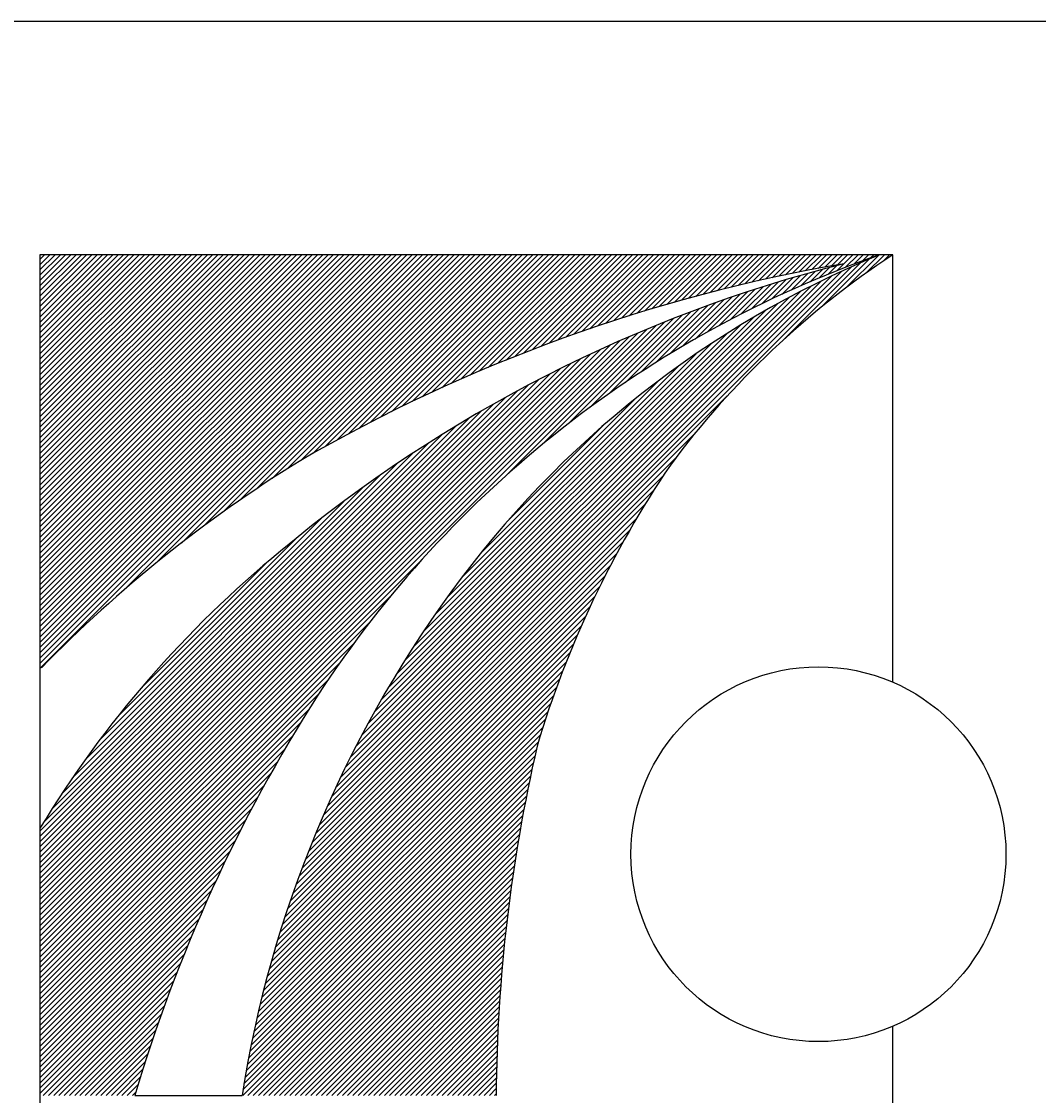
# Model space of a CAD drawing. Extents: x -5299 to 22597, y -19549 to -1808.
# Drawn here: x 12026.15 to 12056.98, y -4775.62 to -4743.05 of the extents above; entities that cross this region are included whole.
import ezdxf

# ---------------------------------------------------------------- set-up
doc = ezdxf.new("R2010")
doc.units = 0
doc.layers.add('Level 1', color=7, linetype='Continuous')

msp = doc.modelspace()

# ---------------------------------------------------------------- linework, layer by layer
at = {"layer": 'Level 1'}
for p, q in [((12099.725, -4743.049), (11980.097, -4743.049)), ((12052.567, -4750.124), (12026.711, -4750.124)), ((12026.711, -4750.124), (12026.711, -4762.692)), ((12026.711, -4750.266), (12026.853, -4750.124)), ((12026.711, -4750.425), (12027.012, -4750.124)), ((12026.711, -4750.584), (12027.171, -4750.124)), ((12026.711, -4750.743), (12027.33, -4750.124)), ((12026.711, -4750.903), (12027.489, -4750.124)), ((12026.711, -4751.062), (12027.648, -4750.124)), ((12026.711, -4751.221), (12027.808, -4750.124)), ((12026.711, -4751.38), (12027.967, -4750.124)), ((12026.711, -4751.539), (12028.126, -4750.124)), ((12026.711, -4751.698), (12028.285, -4750.124)), ((12026.711, -4751.857), (12028.444, -4750.124)), ((12026.711, -4752.016), (12028.603, -4750.124)), ((12026.711, -4752.175), (12028.762, -4750.124)), ((12026.711, -4752.334), (12028.921, -4750.124)), ((12026.711, -4752.494), (12029.08, -4750.124)), ((12026.711, -4752.653), (12029.239, -4750.124)), ((12026.711, -4752.812), (12029.399, -4750.124)), ((12026.711, -4752.971), (12029.558, -4750.124)), ((12026.711, -4753.13), (12029.717, -4750.124)), ((12026.711, -4753.289), (12029.876, -4750.124)), ((12026.711, -4753.448), (12030.035, -4750.124)), ((12026.711, -4753.607), (12030.194, -4750.124)), ((12026.711, -4753.766), (12030.353, -4750.124)), ((12026.711, -4753.925), (12030.512, -4750.124)), ((12026.711, -4754.085), (12030.671, -4750.124)), ((12026.711, -4754.244), (12030.83, -4750.124)), ((12026.711, -4754.403), (12030.99, -4750.124)), ((12026.711, -4754.562), (12031.149, -4750.124)), ((12026.711, -4754.721), (12031.308, -4750.124)), ((12026.711, -4754.88), (12031.467, -4750.124)), ((12026.711, -4755.039), (12031.626, -4750.124)), ((12026.711, -4755.198), (12031.785, -4750.124)), ((12026.711, -4755.357), (12031.944, -4750.124)), ((12026.711, -4755.516), (12032.103, -4750.124)), ((12026.711, -4755.676), (12032.262, -4750.124)), ((12026.711, -4755.835), (12032.421, -4750.124)), ((12026.711, -4755.994), (12032.581, -4750.124)), ((12026.711, -4756.153), (12032.74, -4750.124)), ((12026.711, -4756.312), (12032.899, -4750.124)), ((12026.711, -4756.471), (12033.058, -4750.124)), ((12026.711, -4756.63), (12033.217, -4750.124)), ((12026.711, -4756.789), (12033.376, -4750.124)), ((12026.711, -4756.948), (12033.535, -4750.124)), ((12026.711, -4757.107), (12033.694, -4750.124)), ((12026.711, -4757.267), (12033.853, -4750.124)), ((12026.711, -4757.426), (12034.012, -4750.124)), ((12026.711, -4757.585), (12034.172, -4750.124)), ((12026.711, -4757.744), (12034.331, -4750.124)), ((12026.711, -4757.903), (12034.49, -4750.124)), ((12026.711, -4758.062), (12034.649, -4750.124)), ((12026.711, -4758.221), (12034.808, -4750.124)), ((12026.711, -4758.38), (12034.967, -4750.124)), ((12026.711, -4758.539), (12035.126, -4750.124)), ((12026.711, -4758.698), (12035.285, -4750.124)), ((12026.711, -4758.858), (12035.444, -4750.124)), ((12026.711, -4759.017), (12035.603, -4750.124)), ((12026.711, -4759.176), (12035.763, -4750.124)), ((12026.711, -4759.335), (12035.922, -4750.124)), ((12026.711, -4759.494), (12036.081, -4750.124)), ((12026.711, -4759.653), (12036.24, -4750.124)), ((12026.711, -4759.812), (12036.399, -4750.124)), ((12026.711, -4759.971), (12036.558, -4750.124)), ((12026.711, -4760.13), (12036.717, -4750.124)), ((12026.711, -4760.289), (12036.876, -4750.124)), ((12026.711, -4760.449), (12037.035, -4750.124)), ((12026.711, -4760.608), (12037.194, -4750.124)), ((12026.711, -4760.767), (12037.354, -4750.124)), ((12026.711, -4760.926), (12037.513, -4750.124)), ((12026.711, -4761.085), (12037.672, -4750.124)), ((12026.711, -4761.244), (12037.831, -4750.124)), ((12026.711, -4761.403), (12037.99, -4750.124)), ((12026.711, -4761.562), (12038.149, -4750.124)), ((12026.711, -4761.721), (12038.308, -4750.124)), ((12026.711, -4761.88), (12038.467, -4750.124)), ((12026.711, -4762.04), (12038.626, -4750.124)), ((12026.711, -4762.199), (12038.785, -4750.124)), ((12026.711, -4762.358), (12038.945, -4750.124)), ((12026.711, -4762.517), (12039.104, -4750.124)), ((12026.711, -4762.676), (12039.263, -4750.124)), ((12029.229, -4760.317), (12039.422, -4750.124)), ((12030.225, -4759.479), (12039.581, -4750.124)), ((12030.997, -4758.867), (12039.74, -4750.124)), ((12031.656, -4758.367), (12039.899, -4750.124)), ((12032.246, -4757.936), (12040.058, -4750.124)), ((12032.784, -4757.557), (12040.217, -4750.124)), ((12033.283, -4757.217), (12040.376, -4750.124)), ((12033.751, -4756.909), (12040.535, -4750.124)), ((12034.194, -4756.625), (12040.695, -4750.124)), ((12034.615, -4756.363), (12040.854, -4750.124)), ((12034.986, -4756.151), (12041.013, -4750.124)), ((12035.349, -4755.947), (12041.172, -4750.124)), ((12035.706, -4755.749), (12041.331, -4750.124)), ((12036.05, -4755.564), (12041.49, -4750.124)), ((12036.391, -4755.382), (12041.649, -4750.124)), ((12036.722, -4755.21), (12041.808, -4750.124)), ((12037.048, -4755.043), (12041.967, -4750.124)), ((12037.368, -4754.883), (12042.126, -4750.124)), ((12037.682, -4754.728), (12042.286, -4750.124)), ((12037.991, -4754.578), (12042.445, -4750.124)), ((12038.294, -4754.433), (12042.604, -4750.124)), ((12038.594, -4754.293), (12042.763, -4750.124)), ((12038.889, -4754.157), (12042.922, -4750.124)), ((12039.179, -4754.026), (12043.081, -4750.124)), ((12039.466, -4753.898), (12043.24, -4750.124)), ((12039.748, -4753.775), (12043.399, -4750.124)), ((12040.028, -4753.654), (12043.558, -4750.124)), ((12040.303, -4753.539), (12043.717, -4750.124)), ((12040.577, -4753.424), (12043.877, -4750.124)), ((12040.844, -4753.316), (12044.036, -4750.124)), ((12041.111, -4753.207), (12044.195, -4750.124)), ((12041.373, -4753.104), (12044.354, -4750.124)), ((12041.634, -4753.003), (12044.513, -4750.124)), ((12041.892, -4752.904), (12044.672, -4750.124)), ((12042.146, -4752.809), (12044.831, -4750.124)), ((12042.4, -4752.714), (12044.99, -4750.124)), ((12042.649, -4752.625), (12045.149, -4750.124)), ((12042.897, -4752.536), (12045.308, -4750.124)), ((12043.143, -4752.449), (12045.468, -4750.124)), ((12043.385, -4752.366), (12045.627, -4750.124)), ((12043.627, -4752.282), (12045.786, -4750.124)), ((12043.866, -4752.203), (12045.945, -4750.124)), ((12044.102, -4752.125), (12046.104, -4750.124)), ((12044.339, -4752.048), (12046.263, -4750.124)), ((12044.571, -4751.975), (12046.422, -4750.124)), ((12044.803, -4751.903), (12046.581, -4750.124)), ((12045.033, -4751.832), (12046.74, -4750.124)), ((12045.26, -4751.764), (12046.899, -4750.124)), ((12045.487, -4751.696), (12047.059, -4750.124)), ((12045.711, -4751.631), (12047.218, -4750.124)), ((12045.933, -4751.567), (12047.377, -4750.124)), ((12046.156, -4751.504), (12047.536, -4750.124)), ((12046.375, -4751.444), (12047.695, -4750.124)), ((12046.593, -4751.385), (12047.854, -4750.124)), ((12046.811, -4751.326), (12048.013, -4750.124)), ((12047.026, -4751.27), (12048.172, -4750.124)), ((12047.24, -4751.216), (12048.331, -4750.124)), ((12047.453, -4751.161), (12048.49, -4750.124)), ((12047.664, -4751.109), (12048.65, -4750.124)), ((12047.874, -4751.059), (12048.809, -4750.124)), ((12048.084, -4751.008), (12048.968, -4750.124)), ((12048.291, -4750.96), (12049.127, -4750.124)), ((12048.497, -4750.913), (12049.286, -4750.124)), ((12048.703, -4750.866), (12049.445, -4750.124)), ((12048.907, -4750.821), (12049.604, -4750.124)), ((12049.109, -4750.778), (12049.763, -4750.124)), ((12049.311, -4750.735), (12049.922, -4750.124)), ((12049.513, -4750.692), (12050.081, -4750.124)), ((12049.712, -4750.653), (12050.241, -4750.124)), ((12049.91, -4750.614), (12050.4, -4750.124)), ((12050.109, -4750.574), (12050.559, -4750.124)), ((12050.304, -4750.537), (12050.718, -4750.124)), ((12050.5, -4750.501), (12050.877, -4750.124)), ((12050.695, -4750.465), (12051.036, -4750.124)), ((12050.889, -4750.43), (12051.195, -4750.124)), ((12051.082, -4750.397), (12051.354, -4750.124)), ((12051.132, -4750.505), (12051.513, -4750.124)), ((12051.144, -4751.129), (12052.139, -4750.135)), ((12051.389, -4750.408), (12051.672, -4750.124)), ((12051.644, -4750.312), (12051.832, -4750.124)), ((12051.747, -4750.686), (12052.309, -4750.124)), ((12051.893, -4750.222), (12051.991, -4750.124)), ((12052.141, -4750.132), (12052.15, -4750.124)), ((12052.266, -4750.326), (12052.468, -4750.124)), ((12035.829, -4765.967), (12051.3, -4750.497)), ((12049.255, -4752.701), (12051.585, -4750.371)), ((12050.059, -4750.942), (12050.434, -4750.567)), ((12050.333, -4750.827), (12050.65, -4750.51)), ((12050.407, -4751.708), (12051.863, -4750.251)), ((12050.605, -4750.714), (12050.866, -4750.453)), ((12050.869, -4750.609), (12051.081, -4750.397)), ((12035.975, -4765.663), (12051.007, -4750.63)), ((12036.132, -4765.346), (12050.71, -4750.768)), ((12048.596, -4751.609), (12049.322, -4750.883)), ((12048.9, -4751.464), (12049.547, -4750.817)), ((12049.199, -4751.325), (12049.772, -4750.752)), ((12049.492, -4751.191), (12049.994, -4750.689)), ((12049.777, -4751.065), (12050.214, -4750.628)), ((12036.295, -4765.024), (12050.402, -4750.917)), ((12036.466, -4764.694), (12050.086, -4751.074)), ((12047.288, -4752.281), (12048.397, -4751.172)), ((12047.631, -4752.098), (12048.632, -4751.096)), ((12047.96, -4751.927), (12048.864, -4751.024)), ((12048.281, -4751.765), (12049.093, -4750.953)), ((12036.65, -4764.351), (12049.763, -4751.238)), ((12036.842, -4764), (12049.427, -4751.415)), ((12045.793, -4753.14), (12047.439, -4751.493)), ((12046.192, -4752.9), (12047.682, -4751.41)), ((12046.572, -4752.679), (12047.923, -4751.328)), ((12046.936, -4752.474), (12048.162, -4751.248)), ((12037.045, -4763.637), (12049.078, -4751.604)), ((12037.265, -4763.259), (12048.717, -4751.806)), ((12043.946, -4754.35), (12046.439, -4751.857)), ((12044.458, -4753.997), (12046.693, -4751.763)), ((12044.931, -4753.683), (12046.945, -4751.669)), ((12045.374, -4753.399), (12047.192, -4751.581)), ((12037.501, -4762.863), (12048.341, -4752.023)), ((12041.949, -4755.87), (12045.659, -4752.16)), ((12042.732, -4755.246), (12045.921, -4752.057)), ((12043.383, -4754.754), (12046.182, -4751.955)), ((12026.711, -4770.79), (12045.122, -4752.379)), ((12026.711, -4770.631), (12044.847, -4752.495)), ((12037.755, -4762.45), (12047.946, -4752.259)), ((12038.031, -4762.015), (12047.529, -4752.517)), ((12040.825, -4756.835), (12045.391, -4752.269)), ((12026.711, -4770.472), (12044.57, -4752.612)), ((12026.711, -4770.313), (12044.287, -4752.737)), ((12038.334, -4761.554), (12047.083, -4752.804)), ((12026.711, -4770.154), (12044.002, -4752.862)), ((12026.711, -4769.994), (12043.709, -4752.996)), ((12026.711, -4769.835), (12043.415, -4753.131)), ((12038.671, -4761.058), (12046.6, -4753.128)), ((12026.711, -4769.676), (12043.112, -4753.275)), ((12026.711, -4769.517), (12042.806, -4753.421)), ((12039.051, -4760.518), (12046.069, -4753.5)), ((12026.711, -4769.358), (12042.493, -4753.576)), ((12026.711, -4769.199), (12042.174, -4753.736)), ((12026.711, -4769.04), (12041.849, -4753.901)), ((12026.711, -4768.881), (12041.515, -4754.077)), ((12039.488, -4759.921), (12045.473, -4753.937)), ((12026.711, -4768.722), (12041.175, -4754.257)), ((12026.711, -4768.563), (12040.824, -4754.45)), ((12035.687, -4766.268), (12047.549, -4754.407)), ((12026.711, -4768.403), (12040.463, -4754.651)), ((12040.045, -4759.206), (12044.759, -4754.492)), ((12026.711, -4768.244), (12040.095, -4754.861)), ((12026.711, -4768.085), (12039.711, -4755.085)), ((12026.711, -4767.926), (12039.314, -4755.323)), ((12040.845, -4758.247), (12043.8, -4755.291)), ((12026.711, -4767.767), (12038.903, -4755.575)), ((12035.552, -4766.562), (12046.556, -4755.558)), ((12026.711, -4767.608), (12038.476, -4755.843)), ((12026.82, -4767.34), (12038.028, -4756.132)), ((12035.424, -4766.85), (12045.978, -4756.296)), ((12027.088, -4766.913), (12037.553, -4756.448)), ((12027.381, -4766.46), (12037.049, -4756.792)), ((12035.299, -4767.134), (12045.606, -4756.827)), ((12027.708, -4765.975), (12036.51, -4757.173)), ((12035.182, -4767.41), (12045.314, -4757.278)), ((12028.078, -4765.445), (12035.92, -4757.604)), ((12035.066, -4767.685), (12045.051, -4757.7)), ((12028.516, -4764.848), (12035.258, -4758.106)), ((12034.959, -4767.951), (12044.812, -4758.099)), ((12029.043, -4764.162), (12034.501, -4758.704)), ((12034.852, -4768.217), (12044.59, -4758.479)), ((12034.752, -4768.476), (12044.384, -4758.844)), ((12026.711, -4770.949), (12038.307, -4759.352)), ((12034.653, -4768.734), (12044.19, -4759.197)), ((12029.768, -4763.278), (12033.578, -4759.468)), ((12034.561, -4768.985), (12044.013, -4759.534)), ((12034.47, -4769.236), (12043.844, -4759.861)), ((12034.383, -4769.481), (12043.684, -4760.181)), ((12026.711, -4771.108), (12037.329, -4760.49)), ((12034.299, -4769.725), (12043.534, -4760.49)), ((12034.218, -4769.965), (12043.392, -4760.791)), ((12026.711, -4771.267), (12036.701, -4761.277)), ((12034.14, -4770.202), (12043.255, -4761.087)), ((12034.064, -4770.437), (12043.128, -4761.373)), ((12026.711, -4771.426), (12036.218, -4761.919)), ((12033.92, -4770.899), (12042.888, -4761.931)), ((12033.992, -4770.668), (12043.005, -4761.655)), ((12033.854, -4771.125), (12042.777, -4762.201)), ((12026.711, -4771.585), (12035.809, -4762.487)), ((12033.787, -4771.35), (12042.67, -4762.468)), ((12033.724, -4771.572), (12042.569, -4762.728)), ((12026.711, -4771.745), (12035.454, -4763.002)), ((12033.603, -4772.012), (12042.377, -4763.238)), ((12033.663, -4771.792), (12042.47, -4762.986)), ((12026.711, -4771.904), (12035.139, -4763.475)), ((12033.547, -4772.227), (12042.286, -4763.488)), ((12026.711, -4772.063), (12034.869, -4763.905)), ((12033.491, -4772.442), (12042.201, -4763.732)), ((12033.387, -4772.864), (12042.039, -4764.212)), ((12033.438, -4772.654), (12042.118, -4763.974)), ((12026.711, -4772.222), (12034.61, -4764.323)), ((12033.336, -4773.074), (12041.962, -4764.448)), ((12026.711, -4772.381), (12034.368, -4764.723)), ((12033.29, -4773.28), (12041.89, -4764.68)), ((12026.711, -4772.54), (12034.14, -4765.111)), ((12033.198, -4773.689), (12041.76, -4765.127)), ((12033.243, -4773.485), (12041.819, -4764.909)), ((12026.711, -4772.699), (12033.92, -4765.49)), ((12033.114, -4774.092), (12041.67, -4765.536)), ((12033.156, -4773.891), (12041.715, -4765.332)), ((12026.711, -4772.858), (12033.713, -4765.856)), ((12033.074, -4774.291), (12041.625, -4765.74)), ((12032.998, -4774.685), (12041.542, -4766.141)), ((12033.036, -4774.488), (12041.583, -4765.941)), ((12026.711, -4773.017), (12033.515, -4766.213)), ((12032.963, -4774.879), (12041.5, -4766.342)), ((12026.711, -4773.176), (12033.323, -4766.564)), ((12032.895, -4775.265), (12041.423, -4766.737)), ((12032.929, -4775.072), (12041.461, -4766.54)), ((12026.711, -4773.336), (12033.144, -4766.903)), ((12032.856, -4775.623), (12041.349, -4767.13)), ((12032.864, -4775.455), (12041.385, -4766.934)), ((12026.711, -4773.495), (12032.968, -4767.237)), ((12033.015, -4775.623), (12041.314, -4767.324)), ((12026.711, -4767.518), (12026.711, -4775.623)), ((12026.711, -4773.654), (12032.801, -4767.563)), ((12033.174, -4775.623), (12041.279, -4767.517)), ((12033.333, -4775.623), (12041.245, -4767.711)), ((12026.711, -4773.813), (12032.64, -4767.884)), ((12033.492, -4775.623), (12041.213, -4767.901)), ((12033.651, -4775.623), (12041.182, -4768.092)), ((12026.711, -4773.972), (12032.484, -4768.199)), ((12033.81, -4775.623), (12041.151, -4768.283)), ((12033.97, -4775.623), (12041.121, -4768.471)), ((12026.711, -4774.131), (12032.334, -4768.507)), ((12034.129, -4775.623), (12041.093, -4768.659)), ((12026.711, -4774.29), (12032.189, -4768.812)), ((12026.711, -4774.449), (12032.05, -4769.11)), ((12034.288, -4775.623), (12041.065, -4768.846)), ((12034.447, -4775.623), (12041.037, -4769.033)), ((12026.711, -4774.608), (12031.913, -4769.406)), ((12034.606, -4775.623), (12041.011, -4769.217)), ((12034.765, -4775.623), (12040.986, -4769.402)), ((12026.711, -4774.767), (12031.783, -4769.695)), ((12034.924, -4775.623), (12040.961, -4769.586)), ((12035.083, -4775.623), (12040.937, -4769.769)), ((12026.711, -4774.927), (12031.656, -4769.981)), ((12035.242, -4775.623), (12040.915, -4769.95)), ((12026.711, -4775.086), (12031.534, -4770.263)), ((12035.401, -4775.623), (12040.892, -4770.132)), ((12035.561, -4775.623), (12040.87, -4770.314)), ((12026.711, -4775.245), (12031.414, -4770.541)), ((12035.72, -4775.623), (12040.85, -4770.492)), ((12035.879, -4775.623), (12040.83, -4770.671)), ((12026.711, -4775.404), (12031.299, -4770.816)), ((12026.711, -4775.563), (12031.187, -4771.087)), ((12036.038, -4775.623), (12040.811, -4770.85)), ((12036.197, -4775.623), (12040.792, -4771.028)), ((12026.81, -4775.623), (12031.077, -4771.356)), ((12036.356, -4775.623), (12040.775, -4771.204)), ((12036.515, -4775.623), (12040.758, -4771.38)), ((12026.969, -4775.623), (12030.973, -4771.619)), ((12036.674, -4775.623), (12040.741, -4771.556)), ((12036.833, -4775.623), (12040.725, -4771.731)), ((12027.128, -4775.623), (12030.868, -4771.883)), ((12036.992, -4775.623), (12040.711, -4771.904)), ((12027.287, -4775.623), (12030.77, -4772.14)), ((12037.152, -4775.623), (12040.697, -4772.077)), ((12037.311, -4775.623), (12040.683, -4772.251)), ((12027.447, -4775.623), (12030.672, -4772.397)), ((12027.606, -4775.623), (12030.578, -4772.651)), ((12037.47, -4775.623), (12040.67, -4772.422)), ((12037.629, -4775.623), (12040.658, -4772.593)), ((12027.765, -4775.623), (12030.486, -4772.901)), ((12037.788, -4775.623), (12040.646, -4772.764)), ((12037.947, -4775.623), (12040.635, -4772.935)), ((12027.924, -4775.623), (12030.395, -4773.151)), ((12038.106, -4775.623), (12040.625, -4773.104)), ((12038.265, -4775.623), (12040.616, -4773.272)), ((12028.083, -4775.623), (12030.31, -4773.396)), ((12028.242, -4775.623), (12030.225, -4773.64)), ((12038.424, -4775.623), (12040.606, -4773.441)), ((12038.583, -4775.623), (12040.597, -4773.609)), ((12028.401, -4775.623), (12030.142, -4773.882)), ((12038.743, -4775.623), (12040.59, -4773.775)), ((12038.902, -4775.623), (12040.583, -4773.942)), ((12028.56, -4775.623), (12030.062, -4774.12)), ((12039.061, -4775.623), (12040.576, -4774.108)), ((12039.22, -4775.623), (12040.569, -4774.274)), ((12028.719, -4775.623), (12029.983, -4774.359)), ((12028.878, -4775.623), (12029.908, -4774.593)), ((12039.379, -4775.623), (12040.564, -4774.438)), ((12039.538, -4775.623), (12040.559, -4774.601)), ((12029.038, -4775.623), (12029.833, -4774.827)), ((12039.697, -4775.623), (12040.555, -4774.765)), ((12039.856, -4775.623), (12040.55, -4774.929)), ((12029.197, -4775.623), (12029.76, -4775.059)), ((12029.356, -4775.623), (12029.691, -4775.287)), ((12040.015, -4775.623), (12040.547, -4775.091)), ((12040.174, -4775.623), (12040.545, -4775.252)), ((12029.515, -4775.623), (12029.622, -4775.516)), ((12029.589, -4775.623), (12032.837, -4775.623)), ((12040.334, -4775.623), (12040.543, -4775.413)), ((12040.493, -4775.623), (12040.54, -4775.575))]:
    msp.add_line(p, q, dxfattribs=at)
msp.add_lwpolyline([(12052.567, -4763.09), (12052.567, -4750.124), (12026.711, -4750.124), (12026.711, -4780.657), (12052.567, -4780.657), (12052.567, -4773.517)], dxfattribs=at)
msp.add_circle((12050.312, -4768.304), 5.684, dxfattribs=at)
for centre, radius, start, end in [((12063.246, -4781.786), 33.545, 109.2886, 146.9233), ((12063.246, -4781.786), 33.545, 109.2886, 146.9233), ((12063.69, -4778.136), 30.29, 112.3635, 144.0592), ((12063.69, -4778.136), 30.29, 112.3635, 144.0592), ((12067.168, -4772.32), 26.568, 123.3388, 143.4625), ((12061.701, -4792.295), 43.223, 104.2159, 129.8498), ((12059.483, -4799.294), 49.614, 99.7434, 120.1437), ((12056.236, -4791.452), 41.217, 121.714, 135.6644), ((12071.464, -4773.87), 30.97, 145.8906, 163.4136), ((12054.964, -4784.666), 33.05, 129.3572, 148.7437), ((12067.687, -4781.128), 35.283, 143.9362, 171.0238), ((12067.687, -4781.128), 35.283, 143.9362, 171.0238), ((12075.294, -4789.163), 47.669, 147.3968, 163.4975), ((12075.294, -4789.163), 47.669, 147.3968, 163.4975), ((12089.578, -4776.005), 49.04, 167.0664, 179.5529)]:
    msp.add_arc(centre, radius, start, end, dxfattribs=at)

doc.saveas('drawing.dxf')
